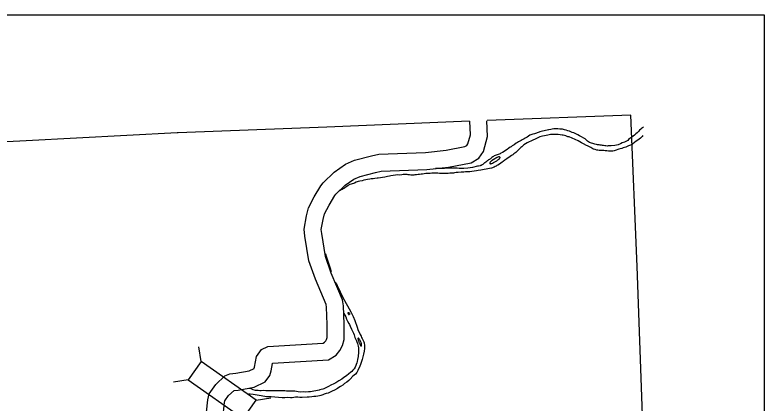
# Model space of a CAD drawing. Extents: x 1720274 to 1751788, y 372074 to 391887.
# Drawn here: x 1724650 to 1726742, y 390167 to 391250 of the extents above; entities that cross this region are included whole.
import ezdxf

# ---------------------------------------------------------------- set-up
doc = ezdxf.new("R2010")
doc.units = 0
for name, color, linetype in [('Level 10', 7, 'Continuous'), ('Level 2', 7, 'Continuous'), ('Level 20', 7, 'Continuous'), ('Level 9', 7, 'Continuous'), ('R_Draft', 7, 'Continuous')]:
    doc.layers.add(name, color=color, linetype=linetype)

msp = doc.modelspace()

# ---------------------------------------------------------------- linework, layer by layer
at = {"layer": 'Level 10'}
for points in [[(1725521.5, 390349.9), (1725521.6, 390385.5), (1725519.7, 390433.8), (1725518.5, 390442.1), (1725489, 390512), (1725470.9, 390563.7), (1725459.7, 390632.5), (1725457.1, 390652.1), (1725463.8, 390689), (1725469.4, 390711.1), (1725485.4, 390742.4), (1725503.8, 390772.4), (1725510.6, 390781.4), (1725541.6, 390811), (1725572.8, 390833.1), (1725598.4, 390844.1), (1725645.5, 390856.4), (1725666.4, 390861), (1725796.4, 390865.8), (1725853.8, 390872), (1725906.4, 390882.3), (1725912.1, 390885.8), (1725914.8, 390889.6), (1725921.6, 390915.5), (1725919.9, 390953)], [(1725568.9, 390343.6), (1725569, 390386.4), (1725567, 390438.2), (1725564.5, 390455), (1725533.3, 390529.1), (1725517, 390575.5), (1725506.6, 390639.5), (1725505.1, 390651), (1725510.1, 390678.9), (1725514, 390694.3), (1725526.8, 390719.1), (1725543.1, 390745.7), (1725546.2, 390749.8), (1725571.9, 390774.3), (1725596.1, 390791.5), (1725613.7, 390799.1), (1725656.6, 390810.3), (1725672.4, 390813.8), (1725799.9, 390818.5), (1725860.9, 390825.1), (1725924, 390837.4), (1725945, 390850.5), (1725958.3, 390868.9), (1725969.3, 390910.4), (1725967.3, 390954)], [(1725178.1, 390080.5), (1725188.5, 390175.8), (1725191.9, 390192.4), (1725210.5, 390218.7), (1725236, 390242.3), (1725250.2, 390248.6), (1725267, 390249.8), (1725303.4, 390256.8), (1725317.4, 390263.4), (1725317.8, 390263.9), (1725318.7, 390267.2), (1725324.1, 390296.4), (1725338.2, 390316), (1725356.4, 390324.8), (1725510.2, 390333.4), (1725514.5, 390336.3), (1725517.9, 390340.3), (1725520, 390344.3), (1725521.5, 390349.9)], [(1725225.5, 390078.6), (1725235.3, 390168.4), (1725236.3, 390173.1), (1725246.4, 390187.3), (1725262.2, 390201.9), (1725273.2, 390202.7), (1725318.2, 390211.4), (1725348.9, 390225.8), (1725361.1, 390243.1), (1725364.9, 390256.3), (1725368.8, 390277.4), (1725369.3, 390278.1), (1725525.8, 390286.8), (1725546.5, 390300.7), (1725557.4, 390313.6), (1725564.4, 390326.8), (1725568.9, 390343.6)]]:
    msp.add_lwpolyline(points, dxfattribs=at)
at = {"layer": 'Level 2'}
for points in [[(1725918.9, 390953.1), (1725520.8, 390936.9), (1725105.9, 390920.6), (1725102.6, 390920.9), (1724681.3, 390898.6), (1724262.9, 390876.8), (1724258, 390877.1), (1723818.3, 390857.8), (1723811.7, 391060.7), (1723478.2, 391051.4)], [(1726441.2, 389103.1), (1726430.6, 389283.7), (1726430.4, 389285.5), (1726413.3, 389705), (1726402, 390133.2), (1726387.2, 390548.1), (1726369.4, 390969.9), (1725968.9, 390955)]]:
    msp.add_lwpolyline(points, dxfattribs=at)
at = {"layer": 'Level 20'}
for p, q in [((1725169.8, 390282.7), (1725162.8, 390323.8)), ((1725133.7, 390231.6), (1725092.6, 390224.5)), ((1725323.1, 390174.4), (1725364.3, 390181.5))]:
    msp.add_line(p, q, dxfattribs=at)
msp.add_lwpolyline([(1725133.7, 390231.6), (1725287.1, 390123.3), (1725323.1, 390174.4), (1725169.8, 390282.7)], close=True, dxfattribs=at)
at = {"layer": 'Level 9'}
for points in [[(1726405.4, 390936.7), (1726402.4, 390934.6), (1726400, 390932.8), (1726398, 390931.2), (1726394.3, 390927.8), (1726390.8, 390924.3), (1726387.8, 390921.2), (1726384.1, 390918), (1726380, 390914.3), (1726375.9, 390911.3), (1726372.6, 390908.5), (1726367.4, 390904.8), (1726363.5, 390901.7), (1726361.1, 390899.6), (1726357.9, 390897.6), (1726355.7, 390896.3), (1726352.3, 390894.6), (1726345.7, 390892.4), (1726341.2, 390890.5), (1726336, 390888.2), (1726334, 390887.2), (1726329.5, 390886.1), (1726325.2, 390885), (1726314.8, 390884.1), (1726309.6, 390884), (1726306.7, 390884.1), (1726303.4, 390883.9), (1726300.4, 390884.4), (1726297.2, 390884.7), (1726293.5, 390885.3), (1726290.5, 390885.8), (1726287.8, 390885.9), (1726284.5, 390886.7), (1726281, 390887.4), (1726279.4, 390887.5), (1726277, 390887.6), (1726274.3, 390887.9), (1726269.5, 390888.8), (1726266.8, 390889.6), (1726263.5, 390891.1), (1726260.3, 390891.9), (1726257.4, 390892.5), (1726254.6, 390894.1), (1726251.7, 390895.9), (1726248.9, 390897.9), (1726245.2, 390901.5), (1726242.3, 390904.4), (1726228.5, 390911.2), (1726226, 390912.3), (1726221.7, 390914.7), (1726217.8, 390916.9), (1726214.6, 390918.7), (1726210.5, 390920.3), (1726205.5, 390922), (1726202.5, 390923.7), (1726198.3, 390925), (1726193.8, 390926.4), (1726189.4, 390928.2), (1726184.6, 390929.5), (1726178.8, 390930.9), (1726176.9, 390930.9), (1726171.6, 390931.4), (1726165.7, 390932.1), (1726160, 390932.2), (1726154.6, 390931.9), (1726150.4, 390931.3), (1726146.2, 390930.2), (1726140.6, 390928.8), (1726140.2, 390928.8), (1726119.4, 390924.6), (1726115.5, 390923.5), (1726113.4, 390922.5), (1726100.6, 390917.8), (1726096.4, 390916.8), (1726090.9, 390914.8), (1726087.8, 390913.8), (1726083.7, 390911.1), (1726079.8, 390908.9), (1726074.3, 390905.5), (1726071.9, 390903.9), (1726066.6, 390901.1), (1726063.3, 390899), (1726056.4, 390895.7), (1726053.7, 390894), (1726049.4, 390891.7), (1726043.5, 390887.6), (1726038.4, 390884.2), (1726035.5, 390882.1), (1726032.7, 390880.3), (1726029.1, 390877.7), (1726024.3, 390874.1), (1726020, 390871.3), (1726015.8, 390868.6), (1726011.4, 390866.2), (1726006.8, 390863.6), (1726004.7, 390862.4), (1726002.3, 390861.4), (1725999.6, 390860.6), (1725996.2, 390859.5), (1725993.4, 390858.8), (1725990.7, 390857.5)], [(1726403.3, 390913.7), (1726401.4, 390910.8), (1726399.3, 390909.1), (1726396.5, 390906.3), (1726392.7, 390902.9), (1726389.7, 390900.1), (1726385, 390897.1), (1726375.1, 390890.1), (1726371.8, 390887.7), (1726368.7, 390886.3), (1726365.8, 390885.1), (1726363.2, 390884), (1726355.7, 390881.1), (1726352, 390879.5), (1726348.7, 390878.6), (1726344.4, 390877.2), (1726339.7, 390876.1), (1726336.6, 390875.4), (1726333.4, 390873.9), (1726328.6, 390872.1), (1726323.7, 390870.6), (1726319.8, 390870), (1726313.9, 390869.7), (1726307.6, 390869.4), (1726302.5, 390870.1), (1726298.4, 390870.3), (1726294.5, 390871.1), (1726290.4, 390871.1), (1726286.1, 390871.3), (1726281, 390871.9), (1726277.2, 390872.5), (1726274.6, 390872.8), (1726269.9, 390874.5), (1726265.9, 390875.4), (1726263.8, 390876.3), (1726258.4, 390880.2), (1726252.6, 390882.6), (1726249.1, 390884.1), (1726245.9, 390885.5), (1726237.4, 390890.3), (1726231.9, 390892.9), (1726222.4, 390898.5), (1726197.7, 390909.4), (1726194.1, 390909.8), (1726192.3, 390910.3), (1726188.2, 390912.7), (1726184.9, 390913.7), (1726180.8, 390914.2), (1726177.6, 390914.6), (1726172.1, 390915.6), (1726166.4, 390915.8), (1726161.3, 390916.4), (1726157.2, 390916.2), (1726149.7, 390915.8), (1726145.2, 390915.7), (1726138.1, 390914.2), (1726129, 390912.7), (1726123.4, 390911.5), (1726119, 390910.7), (1726116, 390909.2), (1726111.5, 390907.4), (1726106.3, 390905), (1726102.6, 390903.5), (1726095.9, 390899.9), (1726090.6, 390897.6), (1726086, 390895.6), (1726079.9, 390892.4), (1726075.2, 390889.7), (1726071.3, 390887), (1726065.8, 390882.1), (1726062.8, 390879.7), (1726060.1, 390877.4), (1726057.6, 390874.9), (1726053.9, 390871.6), (1726051.1, 390869), (1726048.4, 390866.2), (1726046.1, 390864), (1726043.3, 390862.1), (1726039.8, 390859.1), (1726036.7, 390857.3), (1726033.1, 390854.6), (1726029.5, 390852), (1726027.4, 390850.7), (1726023.4, 390847.9), (1726020.8, 390846.2), (1726017.5, 390844.1), (1726013, 390840.6), (1726010.1, 390838.6), (1726006.9, 390836.5), (1726005.7, 390835.6), (1725998.3, 390830.8), (1725995.6, 390829.3), (1725993.7, 390827.9), (1725990.9, 390826.9), (1725988.2, 390825.2), (1725985.4, 390824.1), (1725983.1, 390823.1), (1725980.3, 390822.1), (1725975.5, 390821.1), (1725951, 390816.8), (1725943.6, 390815.8)], [(1725990.7, 390857.5), (1725988.2, 390856.7), (1725986, 390854.9), (1725984, 390853.7), (1725981.5, 390851.8), (1725978.9, 390849.5), (1725977.4, 390848.6), (1725975.8, 390847.5), (1725974.7, 390846.6), (1725972.6, 390845.5), (1725969.8, 390842.8), (1725969, 390842.6), (1725964.8, 390838.9), (1725961.8, 390837), (1725961.2, 390836.6), (1725959.4, 390835), (1725958.4, 390834.5), (1725956.4, 390832.7), (1725954.9, 390831.5), (1725952.2, 390829.9), (1725950.1, 390829.3), (1725949.4, 390829), (1725944, 390827.7), (1725941.8, 390827.5), (1725927.3, 390824.2), (1725920.6, 390823.3), (1725914.8, 390822), (1725903.3, 390821.3), (1725898.8, 390821.2), (1725890.2, 390821.5), (1725884.3, 390821.8), (1725877.2, 390822.3), (1725864.7, 390822.1), (1725849.2, 390821.5), (1725833.9, 390821), (1725824, 390821.1)], [(1725995.7, 390852), (1725992.8, 390850.4), (1725991.1, 390849.3), (1725989.5, 390848.2), (1725986.7, 390846.6), (1725985.8, 390846), (1725982.7, 390843.9), (1725980.6, 390842.5), (1725977.7, 390839.9), (1725977, 390839), (1725976, 390837.2), (1725976, 390835.8), (1725976.2, 390834.8), (1725976.6, 390834.4), (1725977.8, 390834.5), (1725979.4, 390834.9), (1725981.2, 390835.5), (1725983.3, 390836), (1725984.3, 390836.4), (1725985.2, 390837.1), (1725986.5, 390837.7), (1725987.4, 390838.2), (1725987.8, 390838.6)], [(1725987.8, 390838.6), (1725992.1, 390841.1), (1725993.3, 390841.8), (1725995.1, 390842.8), (1725996.9, 390843.8), (1725998.4, 390845.1), (1726000.4, 390846.5), (1726001.3, 390847.2), (1726002, 390847.6), (1726002.5, 390848.1), (1726003.2, 390848.9), (1726003.5, 390849.4), (1726004, 390850.6)], [(1725995.7, 390852), (1725998.9, 390854.1)], [(1726003.3, 390853.5), (1726002.3, 390854.1), (1726001.8, 390854.2), (1726001.5, 390854.2), (1726000.6, 390854.3), (1725999.5, 390854.2), (1725998.9, 390854.1)], [(1726003.3, 390853.5), (1726003.8, 390852.6), (1726004.1, 390851.9), (1726004, 390850.6)], [(1725943.6, 390815.8), (1725938.5, 390814.6), (1725932.2, 390813.6), (1725925.8, 390812.7), (1725920.3, 390812.3), (1725914.5, 390812), (1725907.7, 390811.7), (1725903, 390811.2), (1725896.3, 390811.3), (1725887.8, 390810.4), (1725885.2, 390810), (1725881.9, 390809.6), (1725877, 390808.9), (1725874.1, 390808.5), (1725870.4, 390808.6), (1725866, 390807.8), (1725864, 390807.8), (1725859.6, 390807), (1725856.6, 390806.8), (1725851.2, 390807), (1725846.5, 390807), (1725842.1, 390807), (1725839.7, 390807.3), (1725837.7, 390807.4), (1725835.1, 390807.6), (1725831.1, 390808.1), (1725829, 390808.1), (1725824.1, 390808), (1725820.8, 390808.1), (1725818.1, 390807.9), (1725814.2, 390807.8), (1725809.7, 390807.6), (1725804.8, 390807.5), (1725797.4, 390807.1), (1725792.2, 390806.6), (1725788.2, 390805.7), (1725784.4, 390805.1), (1725779.7, 390804.6), (1725775.7, 390804.1), (1725771.6, 390803.6), (1725766.7, 390803.1), (1725763.7, 390802.7), (1725761.1, 390802.7), (1725757.1, 390802.7), (1725754.9, 390803), (1725751.5, 390803.4), (1725748.3, 390803.8), (1725745, 390804.1), (1725742.4, 390804), (1725738.5, 390804.2), (1725733.6, 390804.3), (1725730.4, 390803.8), (1725724.5, 390803), (1725718.6, 390803.1), (1725699.2, 390801), (1725695.4, 390800.2), (1725690, 390798.9), (1725682.5, 390797.2), (1725675.8, 390795.9), (1725671, 390794.8), (1725663.7, 390794.5), (1725661.2, 390794.4), (1725655, 390793.3), (1725649.9, 390792.7), (1725644.6, 390792.3), (1725640.5, 390791.7), (1725634.4, 390790.5), (1725630.1, 390789.7), (1725624.3, 390788.3), (1725619.2, 390786.6), (1725613.3, 390785.7), (1725607.8, 390784.5), (1725602.7, 390782.7), (1725598, 390780.5), (1725588.9, 390777.7), (1725585, 390776.2), (1725581.7, 390774.5), (1725579.3, 390772.9), (1725574.7, 390769.7), (1725570.5, 390766.7), (1725566.6, 390764.2), (1725563.9, 390762.7), (1725561, 390761.2), (1725556.4, 390759), (1725556, 390758.7)], [(1725516.3, 390584.4), (1725516.8, 390583), (1725518.7, 390577), (1725520.7, 390570.8), (1725523.6, 390562.3), (1725526.6, 390553.8), (1725530.1, 390543), (1725532.7, 390533.8)], [(1725545.3, 390503.3), (1725546.6, 390500.8), (1725549.6, 390494.9), (1725558.4, 390476.8), (1725565.2, 390461.5), (1725588, 390420.9), (1725594.1, 390408.3), (1725599.4, 390396.7), (1725605.3, 390378.8), (1725607.7, 390372), (1725613.8, 390358.3), (1725616.2, 390353.4), (1725617.9, 390349.9), (1725619.7, 390346.4), (1725620.6, 390344.9), (1725624, 390337.8), (1725625.2, 390334.5), (1725625.6, 390327.1), (1725625.7, 390319.2), (1725624.8, 390311.5), (1725623.6, 390302.8), (1725619.7, 390288.1), (1725616.8, 390280.2), (1725614.9, 390274.5), (1725612.8, 390269.1), (1725607.6, 390257.2), (1725604.4, 390252), (1725600.6, 390247.4), (1725593.3, 390241.3), (1725585.8, 390233.3), (1725582.3, 390229.4), (1725576.8, 390225), (1725569.8, 390220.8), (1725565.2, 390216.7), (1725559, 390212.9), (1725554.6, 390210.3), (1725550.9, 390207.5), (1725541.9, 390202.6), (1725535.9, 390199.8), (1725524.8, 390194.6), (1725518.7, 390193.5), (1725513.3, 390191.7), (1725509.7, 390190), (1725504.4, 390188), (1725500, 390186.9), (1725495.8, 390185.5), (1725490.2, 390184.9), (1725484.7, 390184.8), (1725478.7, 390183.8), (1725471.5, 390183.2), (1725465.7, 390182.6), (1725452.1, 390181.9), (1725445.5, 390181.8), (1725439.3, 390182.6), (1725433.1, 390182.6), (1725424.2, 390181.5), (1725418.8, 390181.5), (1725410.7, 390181.9), (1725403.4, 390181.4), (1725396.2, 390181.5), (1725365.1, 390184.2), (1725352.6, 390184.4), (1725337.5, 390186.8), (1725326.6, 390188.5), (1725315.3, 390190.7), (1725306.5, 390191.5), (1725302.2, 390191.6)], [(1725580, 390416.4), (1725580, 390416.7), (1725579.9, 390417.1), (1725580, 390417.5), (1725580.1, 390417.7), (1725580.2, 390418), (1725580.4, 390418.4), (1725580.7, 390419.1), (1725580.9, 390419.2), (1725581, 390419.2), (1725581.3, 390419.3), (1725581.5, 390419.3), (1725581.7, 390419.3), (1725582.2, 390419)], [(1725584.9, 390415.4), (1725584.7, 390415.9), (1725584.2, 390416.6), (1725583.1, 390418.2), (1725582.8, 390418.6), (1725582.4, 390418.9), (1725582.2, 390419)], [(1725568.6, 390416.5), (1725571.1, 390412), (1725573.7, 390406.8), (1725576, 390401.1), (1725578.8, 390395.4), (1725582.4, 390388.9), (1725583.9, 390385.7), (1725585.9, 390380.9), (1725589.9, 390372.9), (1725594.9, 390361.4), (1725596.8, 390356.6), (1725598, 390353.5), (1725599.2, 390349.6), (1725603.5, 390340.4), (1725604.7, 390337.2), (1725605.9, 390334.5), (1725606.5, 390332.7), (1725607.4, 390328.9), (1725608.1, 390325.3), (1725608.8, 390321.1), (1725609, 390316.3), (1725609.1, 390310), (1725609, 390304.9), (1725608.7, 390300.1), (1725608.4, 390296.1), (1725606.8, 390288.1), (1725605.6, 390282.6), (1725604.4, 390279.2), (1725599.5, 390266.6), (1725596.8, 390262.4), (1725593.4, 390258.8), (1725590.1, 390254.6), (1725586.8, 390252.1), (1725581.9, 390248.3), (1725575.2, 390242.7), (1725568.2, 390237.7), (1725562.4, 390233.6), (1725554.4, 390228.6), (1725545.8, 390223), (1725540, 390219.9), (1725532, 390216.5), (1725525.8, 390213.1), (1725521.5, 390210.8), (1725517.9, 390208.7), (1725512.2, 390206.4), (1725509.1, 390205.5), (1725504.6, 390204.1), (1725501.6, 390203.2), (1725499.2, 390202.7), (1725475, 390197.8), (1725469.6, 390197.7), (1725460.9, 390197.4), (1725456.8, 390197.7), (1725446.2, 390197.4), (1725440.5, 390198.2), (1725435.8, 390199), (1725431.7, 390199.5), (1725426.6, 390199.8), (1725423.8, 390199.7), (1725421.1, 390199.8), (1725413.8, 390199.9)], [(1725580, 390416.4), (1725580.3, 390415.9), (1725580.8, 390415), (1725581.7, 390414.2), (1725582, 390414.1), (1725582.3, 390413.8), (1725582.8, 390413.7), (1725583.5, 390414)], [(1725584.9, 390415.4), (1725584.9, 390415.3), (1725584.8, 390415), (1725584.6, 390414.8), (1725584.4, 390414.5), (1725584, 390414.3), (1725583.5, 390414)], [(1725617.2, 390326.2), (1725617.4, 390326.3), (1725617.5, 390326.7), (1725617.6, 390327.8), (1725617.7, 390328.4), (1725617.5, 390329.7), (1725617.5, 390331.9), (1725617.2, 390332.8), (1725617, 390334.6), (1725616.6, 390335.7), (1725616, 390337.4), (1725615.2, 390339.2), (1725612.8, 390343.3), (1725612.3, 390344.1), (1725611.1, 390345.7), (1725610.7, 390346.2), (1725609.7, 390347.1), (1725609.4, 390347.4), (1725609, 390347.5), (1725608.7, 390347.6), (1725607.9, 390347.7), (1725607.8, 390347.4), (1725607.5, 390346.3), (1725607.6, 390346)], [(1725607.6, 390346), (1725608.1, 390344.2), (1725608.3, 390342.6), (1725608.8, 390340.6), (1725609.9, 390338.1)], [(1725609.9, 390338.1), (1725610.4, 390336.9), (1725611.4, 390335.1), (1725612.1, 390333.3), (1725612.9, 390331.1), (1725613.7, 390329.2)], [(1725613.7, 390329.2), (1725614, 390329), (1725614.4, 390328), (1725615.1, 390327.3), (1725615.7, 390325.6)], [(1725617.2, 390326.2), (1725617.1, 390326), (1725616.8, 390325.7), (1725616.5, 390325.5), (1725616.1, 390325.4), (1725615.7, 390325.6)], [(1725413.8, 390199.9), (1725411.1, 390200.2), (1725408.1, 390200.1), (1725403.5, 390200.3), (1725380.6, 390201.1), (1725363.1, 390200.8), (1725350.8, 390200.5), (1725343.3, 390201.2), (1725337.6, 390201.1), (1725333.6, 390201.1), (1725329, 390201.4), (1725324, 390201.5), (1725321.7, 390202), (1725314.8, 390203.2), (1725311.5, 390205.2), (1725309, 390206.3), (1725305.2, 390207.3), (1725303.1, 390207.6), (1725301.9, 390207.7)]]:
    msp.add_lwpolyline(points, dxfattribs=at)
at = {"layer": 'R_Draft'}
msp.add_lwpolyline([(1720610.3, 391249.6), (1726741.8, 391249.6), (1726741.8, 384893.1), (1720610.3, 384893.1)], close=True, dxfattribs=at)

doc.saveas('drawing.dxf')
